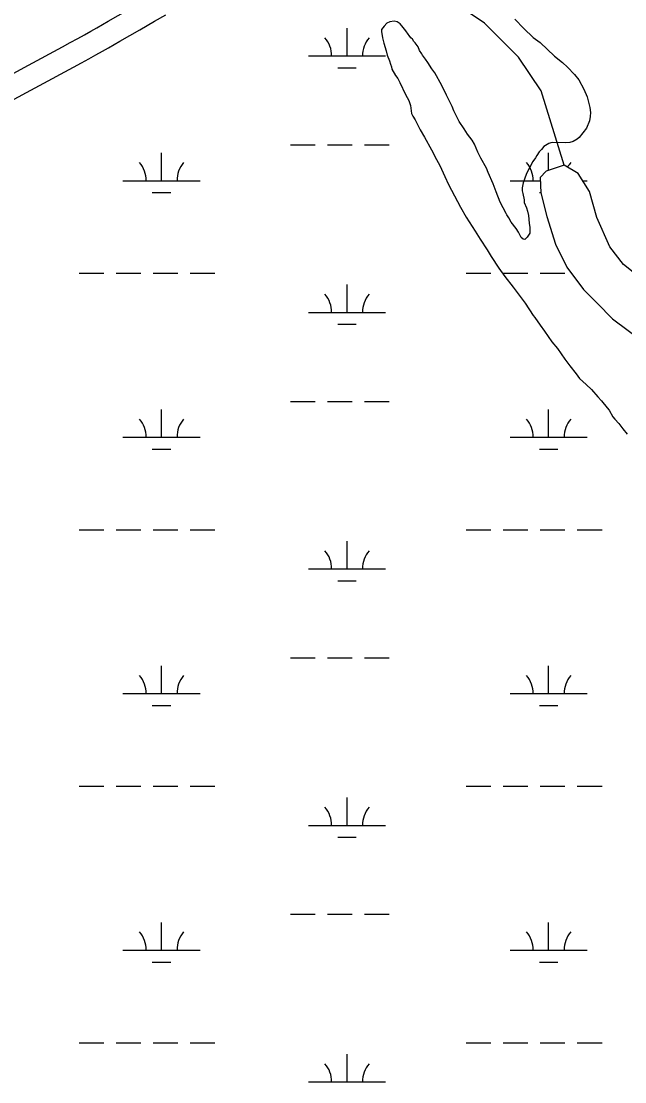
# Model space of a CAD drawing. Extents: x 3177185 to 3215018, y 812988 to 838321.
# Drawn here: x 3189536 to 3190318, y 821827 to 823203 of the extents above; entities that cross this region are included whole.
import ezdxf

# ---------------------------------------------------------------- set-up
doc = ezdxf.new("R2010")
doc.units = 0
for name, color, linetype in [('V-ROAD-CNTR', 7, 'Continuous'), ('V-SITE-VEGE', 7, 'Continuous'), ('V-TOPO-SHOR', 7, 'Continuous'), ('V-WETL-SWMP', 7, 'Continuous')]:
    doc.layers.add(name, color=color, linetype=linetype)

msp = doc.modelspace()

# ---------------------------------------------------------------- linework, layer by layer
at = {"layer": 'V-ROAD-CNTR'}
for points in [[(3189501, 823122.2), (3189545.1, 823145.9), (3189589, 823169.6), (3189599.2, 823175.1), (3189608.8, 823180.4), (3189617.7, 823185.4), (3189626, 823190.1), (3189633.8, 823194.5), (3189648.5, 823202.9), (3189674.2, 823217.7)], [(3189515.2, 823095.8), (3189559.3, 823119.5), (3189603.3, 823143.2), (3189613.6, 823148.8), (3189623.3, 823154.2), (3189632.4, 823159.2), (3189640.8, 823164), (3189648.7, 823168.5), (3189663.5, 823176.9), (3189689.2, 823191.7), (3189708.4, 823202.8), (3189722.9, 823211.1)]]:
    msp.add_lwpolyline(points, dxfattribs=at)
at = {"layer": 'V-SITE-VEGE'}
for p, q in [((3190009.5, 823200.3), (3190006.2, 823196.7)), ((3190013.6, 823202.1), (3190009.5, 823200.3)), ((3190019.1, 823202.9), (3190013.6, 823202.1)), ((3190023.2, 823201.9), (3190019.1, 823202.9)), ((3190026.8, 823199.6), (3190023.2, 823201.9)), ((3190029, 823196.8), (3190026.8, 823199.6)), ((3190175.7, 823205.6), (3190187.3, 823193.5)), ((3190006.2, 823196.7), (3190002.9, 823192.2)), ((3190002.9, 823192.2), (3190002.9, 823189.5)), ((3190002.9, 823189.5), (3190004.1, 823181.3)), ((3190032.6, 823192.6), (3190029, 823196.8)), ((3190034.4, 823190.3), (3190032.6, 823192.6)), ((3190037.1, 823186.1), (3190034.4, 823190.3)), ((3190038.4, 823184.3), (3190037.1, 823186.1)), ((3190187.3, 823193.5), (3190199.5, 823181.9)), ((3190004.1, 823181.3), (3190005.8, 823174.4)), ((3190005.8, 823174.4), (3190008.8, 823164.3)), ((3190040.6, 823181.5), (3190038.4, 823184.3)), ((3190042.9, 823179.7), (3190040.6, 823181.5)), ((3190044.6, 823176.4), (3190042.9, 823179.7)), ((3190046.4, 823175), (3190044.6, 823176.4)), ((3190050.4, 823169.5), (3190046.4, 823175)), ((3190199.5, 823181.9), (3190208.5, 823175.4)), ((3190208.5, 823175.4), (3190226.9, 823157.7)), ((3190008.8, 823164.3), (3190010.1, 823158.8)), ((3190010.1, 823158.8), (3190013.2, 823151.4)), ((3190052.2, 823164.9), (3190050.4, 823169.5)), ((3190054.9, 823160.7), (3190052.2, 823164.9)), ((3190055.7, 823158.9), (3190054.9, 823160.7)), ((3190059.8, 823153.8), (3190055.7, 823158.9)), ((3190013.2, 823151.4), (3190014.5, 823147.3)), ((3190014.5, 823147.3), (3190015.8, 823143.6)), ((3190062.9, 823149.2), (3190059.8, 823153.8)), ((3190067.8, 823141.3), (3190062.9, 823149.2)), ((3190226.9, 823157.7), (3190237.2, 823149.3)), ((3190237.2, 823149.3), (3190244, 823143.2)), ((3190015.8, 823143.6), (3190016.2, 823140.9)), ((3190016.2, 823140.9), (3190021, 823132.6)), ((3190021, 823132.6), (3190023.7, 823128.4)), ((3190071.8, 823135.8), (3190067.8, 823141.3)), ((3190081.1, 823119.6), (3190071.8, 823135.8)), ((3190244, 823143.2), (3190252.9, 823133.9)), ((3190252.9, 823133.9), (3190258.7, 823127)), ((3190023.7, 823128.4), (3190026.4, 823123.4)), ((3190026.4, 823123.4), (3190033.8, 823107.7)), ((3190087.2, 823107.2), (3190081.1, 823119.6)), ((3190258.7, 823127), (3190264.9, 823114.6)), ((3190033.8, 823107.7), (3190038.3, 823099.9)), ((3190094.3, 823092.5), (3190087.2, 823107.2)), ((3190264.9, 823114.6), (3190269.3, 823104.9)), ((3190269.3, 823104.9), (3190272.7, 823091.1)), ((3190038.3, 823099.9), (3190040.4, 823093.4)), ((3190040.4, 823093.4), (3190041.6, 823083.4)), ((3190096.4, 823086.5), (3190094.3, 823092.5)), ((3190272.7, 823091.1), (3190273.5, 823084.7)), ((3190041.6, 823083.4), (3190043.4, 823079.7)), ((3190043.4, 823079.7), (3190046.5, 823075.1)), ((3190103.5, 823072.7), (3190096.4, 823086.5)), ((3190273.4, 823079.3), (3190272.4, 823073.8)), ((3190273.5, 823084.7), (3190273.4, 823079.3)), ((3190046.5, 823075.1), (3190052.7, 823062.2)), ((3190052.7, 823062.2), (3190058.4, 823052.5)), ((3190109.7, 823063.5), (3190103.5, 823072.7)), ((3190114.2, 823056.5), (3190109.7, 823063.5)), ((3190268.6, 823064.3), (3190259.2, 823052.1)), ((3190272.4, 823073.8), (3190268.6, 823064.3)), ((3190058.4, 823052.5), (3190067.7, 823035.9)), ((3190120.4, 823048.7), (3190114.2, 823056.5)), ((3190123.1, 823043.6), (3190120.4, 823048.7)), ((3190256.5, 823049.9), (3190251.4, 823046.8)), ((3190259.2, 823052.1), (3190256.5, 823049.9)), ((3190067.7, 823035.9), (3190073.9, 823023.5)), ((3190127.4, 823033), (3190123.1, 823043.6)), ((3190210.1, 823036.6), (3190207.3, 823033.4)), ((3190213.4, 823040.6), (3190210.1, 823036.6)), ((3190219.8, 823044.2), (3190213.4, 823040.6)), ((3190222.1, 823045), (3190219.8, 823044.2)), ((3190224.4, 823045.4), (3190222.1, 823045)), ((3190240.9, 823045.2), (3190224.4, 823045.4)), ((3190246.8, 823045.5), (3190240.9, 823045.2)), ((3190251.4, 823046.8), (3190246.8, 823045.5)), ((3190073.9, 823023.5), (3190078.3, 823015.6)), ((3190131.4, 823025.2), (3190127.4, 823033)), ((3190139, 823012.3), (3190131.4, 823025.2)), ((3190198.9, 823020.8), (3190190.9, 823005.4)), ((3190202.2, 823025.8), (3190198.9, 823020.8)), ((3190204.1, 823028.9), (3190202.2, 823025.8)), ((3190207.3, 823033.4), (3190204.1, 823028.9)), ((3190078.3, 823015.6), (3190084.9, 823001.4)), ((3190141.1, 823006.8), (3190139, 823012.3)), ((3190147.7, 822992), (3190141.1, 823006.8)), ((3190084.9, 823001.4), (3190089.7, 822991.2)), ((3190186.5, 822993.2), (3190185.1, 822986.8)), ((3190188, 822998.2), (3190186.5, 822993.2)), ((3190190.9, 823005.4), (3190188, 822998.2)), ((3190089.7, 822991.2), (3190105.2, 822961.8)), ((3190151.6, 822981.5), (3190147.7, 822992)), ((3190156.4, 822968.1), (3190151.6, 822981.5)), ((3190185.1, 822986.8), (3190185, 822982.7)), ((3190185, 822982.7), (3190185.8, 822979.5)), ((3190185.8, 822979.5), (3190187.5, 822971.2)), ((3190164.4, 822953.4), (3190156.4, 822968.1)), ((3190187.5, 822971.2), (3190187.9, 822967.6)), ((3190187.9, 822967.6), (3190190.5, 822960.7)), ((3190105.2, 822961.8), (3190112.7, 822948.8)), ((3190165.3, 822951.6), (3190164.4, 822953.4)), ((3190167.9, 822947.9), (3190165.3, 822951.6)), ((3190190.5, 822960.7), (3190191.8, 822956.6)), ((3190191.8, 822956.6), (3190193.1, 822951.1)), ((3190112.7, 822948.8), (3190124.3, 822930.4)), ((3190171, 822942.3), (3190167.9, 822947.9)), ((3190177.3, 822934), (3190171, 822942.3)), ((3190193.1, 822951.1), (3190194.3, 822941)), ((3190194.3, 822941), (3190195.1, 822935.5)), ((3190124.3, 822930.4), (3190130.5, 822920.2)), ((3190180.4, 822929.4), (3190177.3, 822934)), ((3190182.6, 822924.8), (3190180.4, 822929.4)), ((3190183.9, 822922.5), (3190182.6, 822924.8)), ((3190195, 822927.8), (3190191.7, 822922.8)), ((3190195.1, 822935.5), (3190195, 822927.8)), ((3190130.5, 822920.2), (3190139.8, 822906.4)), ((3190186.2, 822920.2), (3190183.9, 822922.5)), ((3190188.4, 822919.7), (3190186.2, 822920.2)), ((3190191.7, 822922.8), (3190188.4, 822919.7)), ((3190139.8, 822906.4), (3190144.7, 822897.6)), ((3190144.7, 822897.6), (3190154.9, 822882.4)), ((3190154.9, 822882.4), (3190162.5, 822871.7)), ((3190162.5, 822871.7), (3190173.6, 822857.8)), ((3190173.6, 822857.8), (3190188.8, 822837)), ((3190188.8, 822837), (3190199.5, 822821.3)), ((3190199.5, 822821.3), (3190201.7, 822818.6)), ((3190201.7, 822818.6), (3190208.4, 822808.8)), ((3190208.4, 822808.8), (3190214.2, 822801)), ((3190214.2, 822801), (3190223.5, 822787.1)), ((3190223.5, 822787.1), (3190230.7, 822778.3)), ((3190230.7, 822778.3), (3190240.5, 822764.5)), ((3190240.5, 822764.5), (3190246.7, 822756.1)), ((3190246.7, 822756.1), (3190255.2, 822745.5)), ((3190255.2, 822745.5), (3190259.6, 822739.5)), ((3190259.6, 822739.5), (3190268.2, 822731.6)), ((3190268.2, 822731.6), (3190274.9, 822725.1)), ((3190274.9, 822725.1), (3190283, 822715.8)), ((3190283, 822715.8), (3190287.9, 822710.7)), ((3190287.9, 822710.7), (3190295.5, 822701.4)), ((3190295.5, 822701.4), (3190297.7, 822698.2)), ((3190297.7, 822698.2), (3190302.6, 822689.9)), ((3190302.6, 822689.9), (3190305.3, 822686.6)), ((3190305.3, 822686.6), (3190310.6, 822681.1)), ((3190310.6, 822681.1), (3190315.5, 822674.1)), ((3190315.5, 822674.1), (3190321.3, 822667.2))]:
    msp.add_line(p, q, dxfattribs=at)
at = {"layer": 'V-TOPO-SHOR'}
for points in [[(3190239.7, 823016.4), (3190209.8, 823112.4), (3190180.4, 823156.4), (3190136.4, 823200.5), (3190092.4, 823229.8), (3190063, 823244.5), (3190063, 823303.2), (3190009.9, 823347)], [(3190329.1, 822877.2), (3190316.5, 822887.3), (3190298.7, 822910.2), (3190281.7, 822948.3), (3190272.5, 822981.9), (3190257.6, 823005.3), (3190239.7, 823016.4), (3190216.4, 823008.4), (3190208.4, 823000.2), (3190209.1, 822980.1), (3190216.9, 822949.5), (3190228.5, 822913.9), (3190243.2, 822883.7), (3190264.8, 822854.8), (3190282.2, 822837.3), (3190302, 822816.8), (3190344.6, 822785.1)]]:
    msp.add_lwpolyline(points, dxfattribs=at)
at = {"layer": 'V-WETL-SWMP'}
for p, q in [((3189958, 823157.9), (3189958, 823193.9)), ((3189908, 823157.9), (3190008, 823157.9)), ((3189946, 823142.4), (3189970, 823142.4)), ((3189884.6, 823042.4), (3189916.6, 823042.4)), ((3189932.6, 823042.4), (3189964.6, 823042.4)), ((3189980.6, 823042.4), (3190012.6, 823042.4)), ((3189717.5, 822996), (3189717.5, 823032)), ((3190219.4, 823009.5), (3190219.4, 823032)), ((3189667.5, 822996), (3189767.5, 822996)), ((3190169.4, 822996), (3190208.6, 822996)), ((3190263.5, 822996), (3190269.4, 822996)), ((3189705.5, 822980.6), (3189729.5, 822980.6)), ((3190207.4, 822980.6), (3190209, 822980.6)), ((3189610.7, 822875.9), (3189642.7, 822875.9)), ((3189658.7, 822875.9), (3189690.7, 822875.9)), ((3189706.7, 822875.9), (3189738.7, 822875.9)), ((3189754.7, 822875.9), (3189786.7, 822875.9)), ((3190112.6, 822875.9), (3190144.6, 822875.9)), ((3190160.6, 822875.9), (3190192.6, 822875.9)), ((3190208.6, 822875.9), (3190240.6, 822875.9)), ((3189958, 822825.2), (3189958, 822861.2)), ((3189908, 822825.2), (3190008, 822825.2)), ((3189946, 822809.8), (3189970, 822809.8)), ((3189884.6, 822709.8), (3189916.6, 822709.8)), ((3189932.6, 822709.8), (3189964.6, 822709.8)), ((3189980.6, 822709.8), (3190012.6, 822709.8)), ((3189717.5, 822663.3), (3189717.5, 822699.3)), ((3190219.4, 822663.3), (3190219.4, 822699.3)), ((3189667.5, 822663.3), (3189767.5, 822663.3)), ((3190169.4, 822663.3), (3190269.4, 822663.3)), ((3189705.5, 822647.9), (3189729.5, 822647.9)), ((3190207.4, 822647.9), (3190231.4, 822647.9)), ((3189610.7, 822543.3), (3189642.7, 822543.3)), ((3189658.7, 822543.3), (3189690.7, 822543.3)), ((3189706.7, 822543.3), (3189738.7, 822543.3)), ((3189754.7, 822543.3), (3189786.7, 822543.3)), ((3190112.6, 822543.3), (3190144.6, 822543.3)), ((3190160.6, 822543.3), (3190192.6, 822543.3)), ((3190208.6, 822543.3), (3190240.6, 822543.3)), ((3190256.6, 822543.3), (3190288.6, 822543.3)), ((3189958, 822492.5), (3189958, 822528.5)), ((3189908, 822492.5), (3190008, 822492.5)), ((3189946, 822477.1), (3189970, 822477.1)), ((3189884.6, 822377.1), (3189916.6, 822377.1)), ((3189932.6, 822377.1), (3189964.6, 822377.1)), ((3189980.6, 822377.1), (3190012.6, 822377.1)), ((3189717.5, 822330.7), (3189717.5, 822366.7)), ((3190219.4, 822330.7), (3190219.4, 822366.7)), ((3189667.5, 822330.7), (3189767.5, 822330.7)), ((3190169.4, 822330.7), (3190269.4, 822330.7)), ((3189705.5, 822315.2), (3189729.5, 822315.2)), ((3190207.4, 822315.2), (3190231.4, 822315.2)), ((3189610.7, 822210.6), (3189642.7, 822210.6)), ((3189658.7, 822210.6), (3189690.7, 822210.6)), ((3189706.7, 822210.6), (3189738.7, 822210.6)), ((3189754.7, 822210.6), (3189786.7, 822210.6)), ((3190112.6, 822210.6), (3190144.6, 822210.6)), ((3190160.6, 822210.6), (3190192.6, 822210.6)), ((3190208.6, 822210.6), (3190240.6, 822210.6)), ((3190256.6, 822210.6), (3190288.6, 822210.6)), ((3189958, 822159.8), (3189958, 822195.8)), ((3189908, 822159.8), (3190008, 822159.8)), ((3189946, 822144.4), (3189970, 822144.4)), ((3189884.6, 822044.4), (3189916.6, 822044.4)), ((3189932.6, 822044.4), (3189964.6, 822044.4)), ((3189980.6, 822044.4), (3190012.6, 822044.4)), ((3189717.5, 821998), (3189717.5, 822034)), ((3190219.4, 821998), (3190219.4, 822034)), ((3189667.5, 821998), (3189767.5, 821998)), ((3190169.4, 821998), (3190269.4, 821998)), ((3189705.5, 821982.5), (3189729.5, 821982.5)), ((3190207.4, 821982.5), (3190231.4, 821982.5)), ((3189610.7, 821877.9), (3189642.7, 821877.9)), ((3189658.7, 821877.9), (3189690.7, 821877.9)), ((3189706.7, 821877.9), (3189738.7, 821877.9)), ((3189754.7, 821877.9), (3189786.7, 821877.9)), ((3190112.6, 821877.9), (3190144.6, 821877.9)), ((3190160.6, 821877.9), (3190192.6, 821877.9)), ((3190208.6, 821877.9), (3190240.6, 821877.9)), ((3190256.6, 821877.9), (3190288.6, 821877.9)), ((3189958, 821827.2), (3189958, 821863.2)), ((3189908, 821827.2), (3190008, 821827.2))]:
    msp.add_line(p, q, dxfattribs=at)
msp.add_lwpolyline([(3190329.1, 822877.2), (3190316.5, 822887.3), (3190298.7, 822910.2), (3190281.7, 822948.3), (3190272.5, 822981.9), (3190257.6, 823005.3), (3190239.7, 823016.4), (3190216.4, 823008.4), (3190208.4, 823000.2), (3190209.1, 822980.1), (3190216.9, 822949.5), (3190228.5, 822913.9), (3190243.2, 822883.7), (3190264.8, 822854.8), (3190282.2, 822837.3), (3190302, 822816.8), (3190344.6, 822785.1)], dxfattribs=at)
for centre, start, end in [((3189902.8, 823158.3), 359.2282, 40.7718), ((3190013.2, 823158.3), 139.2282, 180.7718), ((3189662.3, 822996.5), 359.2282, 40.7718), ((3189772.8, 822996.5), 139.2282, 180.7718), ((3190164.2, 822996.5), 359.2282, 40.7718), ((3190274.7, 822996.5), 139.2282, 150.6891), ((3189902.8, 822825.7), 359.2282, 40.7718), ((3190013.2, 822825.7), 139.2282, 180.7718), ((3189662.3, 822663.8), 359.2282, 40.7718), ((3189772.8, 822663.8), 139.2282, 180.7718), ((3190164.2, 822663.8), 359.2282, 40.7718), ((3190274.7, 822663.8), 139.2282, 180.7718), ((3189902.8, 822493), 359.2282, 40.7718), ((3190013.2, 822493), 139.2282, 180.7718), ((3189662.3, 822331.1), 359.2282, 40.7718), ((3189772.8, 822331.1), 139.2282, 180.7718), ((3190164.2, 822331.1), 359.2282, 40.7718), ((3190274.7, 822331.1), 139.2282, 180.7718), ((3189902.8, 822160.3), 359.2282, 40.7718), ((3190013.2, 822160.3), 139.2282, 180.7718), ((3189662.3, 821998.5), 359.2282, 40.7718), ((3189772.8, 821998.5), 139.2282, 180.7718), ((3190164.2, 821998.5), 359.2282, 40.7718), ((3190274.7, 821998.5), 139.2282, 180.7718), ((3189902.8, 821827.6), 359.2282, 40.7718), ((3190013.2, 821827.6), 139.2282, 180.7718)]:
    msp.add_arc(centre, 35.2, start, end, dxfattribs=at)

doc.saveas('drawing.dxf')
